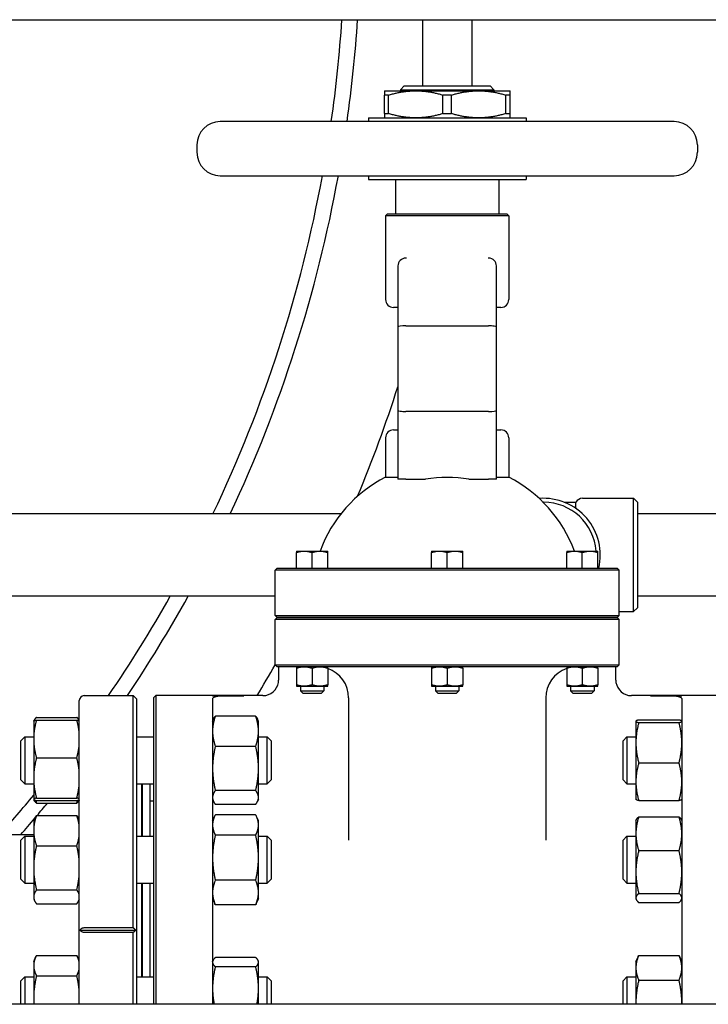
# Model space of a CAD drawing. Header units: inches. Extents: x 5 to 1128, y -85 to 748.
# Tile 575 of 656: x 954 to 965, y 289 to 305. Entities that reach past the tile are written whole.
import ezdxf

# ---------------------------------------------------------------- set-up
doc = ezdxf.new("R2010")
doc.units = ezdxf.units.IN
doc.header["$LTSCALE"] = 32
doc.header["$MEASUREMENT"] = 0
doc.layers.add('Visible (ANSI)', color=7, linetype='Continuous', lineweight=30)

msp = doc.modelspace()

# ---------------------------------------------------------------- linework, layer by layer
at = {"layer": 'Visible (ANSI)'}
for p, q in [((913.72578, 304.60867), (990.72578, 304.60867)), ((960.54708, 304.60867), (960.54708, 303.55011)), ((961.33448, 304.60867), (961.33448, 303.55011)), ((960.25525, 303.55011), (960.19275, 303.48761)), ((960.25525, 303.55011), (961.62631, 303.55011)), ((961.62631, 303.55011), (961.68881, 303.48761)), ((959.93685, 303.47137), (960.43881, 303.47137)), ((960.00485, 303.40318), (959.93685, 303.40318)), ((959.93685, 303.10649), (959.93685, 303.40318)), ((960.00485, 303.10649), (960.00485, 303.40318)), ((960.19275, 303.48761), (961.68881, 303.48761)), ((960.19275, 303.48761), (960.19275, 303.47137)), ((960.43881, 303.47137), (961.44275, 303.47137)), ((961.00879, 303.40318), (960.87278, 303.40318)), ((960.87278, 303.10649), (960.87278, 303.40318)), ((961.00879, 303.10649), (961.00879, 303.40318)), ((961.44275, 303.47137), (961.94472, 303.47137)), ((961.68881, 303.48761), (961.68881, 303.47137)), ((961.94472, 303.40318), (961.87672, 303.40318)), ((961.87672, 303.10649), (961.87672, 303.40318)), ((961.94472, 303.10649), (961.94472, 303.40318)), ((959.68094, 303.0383), (962.20063, 303.0383)), ((959.68094, 303.0383), (959.68094, 302.97924)), ((959.93685, 303.10649), (960.00485, 303.10649)), ((960.87278, 303.10649), (961.00879, 303.10649)), ((961.87672, 303.10649), (961.94472, 303.10649)), ((962.20063, 303.0383), (962.20063, 302.97924)), ((964.56677, 302.97924), (957.3148, 302.97924)), ((956.94078, 302.60522), (956.94078, 302.48711)), ((964.94078, 302.60522), (964.94078, 302.48711)), ((957.3148, 302.1131), (964.56677, 302.1131)), ((959.68094, 302.1131), (959.68094, 302.05404)), ((962.20063, 302.1131), (962.20063, 302.05404)), ((959.68094, 302.05404), (962.20063, 302.05404)), ((960.11401, 302.05404), (960.11401, 301.50286)), ((961.76755, 302.05404), (961.76755, 301.50286)), ((959.98778, 301.50286), (959.95653, 301.47161)), ((961.92503, 301.47161), (959.95653, 301.47161)), ((959.95653, 301.47161), (959.95653, 300.1318)), ((959.98778, 301.50286), (961.89378, 301.50286)), ((961.89378, 301.50286), (961.92503, 301.47161)), ((961.92503, 301.47161), (961.92503, 300.1318)), ((960.15338, 300.6692), (960.15338, 299.69048)), ((960.28785, 300.7942), (960.27838, 300.7942)), ((961.60318, 300.7942), (961.59372, 300.7942)), ((961.72818, 299.69048), (961.72818, 300.6692)), ((960.15338, 300.0068), (960.08153, 300.0068)), ((961.80003, 300.0068), (961.72818, 300.0068)), ((960.15338, 299.69048), (960.15338, 298.36249)), ((960.27838, 299.71252), (961.60318, 299.71252)), ((961.72818, 298.36249), (961.72818, 299.69048)), ((960.15338, 298.36249), (960.15338, 297.25877)), ((961.60318, 298.34045), (960.27838, 298.34045)), ((961.72818, 297.25877), (961.72818, 298.36249)), ((960.08153, 298.04617), (960.15338, 298.04617)), ((961.72818, 298.04617), (961.80003, 298.04617)), ((959.95653, 297.92117), (959.95653, 297.28986)), ((961.92503, 297.92117), (961.92503, 297.28986)), ((959.95653, 297.28986), (960.15338, 297.28986)), ((960.27838, 297.25877), (960.15338, 297.25877)), ((960.27838, 297.25877), (960.59585, 297.25877)), ((961.28572, 297.25877), (961.60318, 297.25877)), ((961.72818, 297.25877), (961.60318, 297.25877)), ((961.72818, 297.28986), (961.92503, 297.28986)), ((962.48078, 296.88992), (962.47426, 296.88992)), ((962.8115, 296.88992), (962.99753, 296.88992)), ((962.99753, 296.79934), (962.99753, 296.88992)), ((963.10578, 296.95242), (963.91828, 296.95242)), ((963.91828, 295.13992), (963.91828, 296.95242)), ((963.98078, 296.88992), (963.91828, 296.95242)), ((963.98078, 296.88992), (963.98078, 295.20242)), ((959.24186, 296.70367), (950.05578, 296.70367)), ((965.75578, 296.70367), (963.98078, 296.70367)), ((958.53133, 296.10857), (958.65633, 296.10857)), ((958.65633, 296.10857), (958.90633, 296.10857)), ((958.90633, 296.10857), (959.03133, 296.10857)), ((960.69078, 296.10857), (960.81578, 296.10857)), ((960.81578, 296.10857), (961.06578, 296.10857)), ((961.06578, 296.10857), (961.19078, 296.10857)), ((962.85023, 296.10857), (962.97523, 296.10857)), ((962.97523, 296.10857), (963.22523, 296.10857)), ((963.22523, 296.10857), (963.35023, 296.10857)), ((958.53133, 295.83357), (958.53133, 296.08624)), ((958.78133, 295.83357), (958.78133, 296.08624)), ((959.03133, 295.83357), (959.03133, 296.08624)), ((960.69078, 295.83357), (960.69078, 296.08624)), ((960.94078, 295.83357), (960.94078, 296.08624)), ((961.19078, 295.83357), (961.19078, 296.08624)), ((962.85023, 295.83357), (962.85023, 296.08624)), ((963.10023, 295.83357), (963.10023, 296.08624)), ((963.35023, 295.83357), (963.35023, 296.08624)), ((958.22203, 295.83357), (958.19078, 295.80232)), ((958.254, 295.80232), (958.19078, 295.80232)), ((958.19078, 295.07742), (958.19078, 295.80232)), ((958.22203, 295.83357), (958.28512, 295.83357)), ((959.80341, 295.80232), (958.254, 295.80232)), ((958.28512, 295.83357), (959.80658, 295.83357)), ((962.07816, 295.80232), (959.80341, 295.80232)), ((959.80658, 295.83357), (962.07499, 295.83357)), ((962.07499, 295.83357), (963.59645, 295.83357)), ((963.62756, 295.80232), (962.07816, 295.80232)), ((963.59645, 295.83357), (963.65953, 295.83357)), ((963.69078, 295.80232), (963.62756, 295.80232)), ((963.65953, 295.83357), (963.69078, 295.80232)), ((963.69078, 295.07742), (963.69078, 295.80232)), ((958.19078, 295.38867), (953.61664, 295.38867)), ((965.75578, 295.38867), (963.98078, 295.38867)), ((963.98078, 295.20242), (963.91828, 295.13992)), ((958.19078, 295.07742), (958.254, 295.07742)), ((958.22203, 295.04617), (958.19078, 295.07742)), ((958.22203, 295.04617), (958.19078, 295.01492)), ((958.254, 295.01492), (958.19078, 295.01492)), ((958.19078, 294.29002), (958.19078, 295.01492)), ((958.22203, 295.04617), (958.28512, 295.04617)), ((958.28512, 295.04617), (958.22203, 295.04617)), ((958.254, 295.07742), (959.80341, 295.07742)), ((959.80341, 295.01492), (958.254, 295.01492)), ((958.28512, 295.04617), (959.80658, 295.04617)), ((959.80658, 295.04617), (958.28512, 295.04617)), ((959.80341, 295.07742), (962.07816, 295.07742)), ((962.07816, 295.01492), (959.80341, 295.01492)), ((959.80658, 295.04617), (962.07499, 295.04617)), ((962.07499, 295.04617), (959.80658, 295.04617)), ((962.07499, 295.04617), (963.59645, 295.04617)), ((963.59645, 295.04617), (962.07499, 295.04617)), ((962.07816, 295.07742), (963.62756, 295.07742)), ((963.62756, 295.01492), (962.07816, 295.01492)), ((963.59645, 295.04617), (963.65953, 295.04617)), ((963.65953, 295.04617), (963.59645, 295.04617)), ((963.62756, 295.07742), (963.69078, 295.07742)), ((963.69078, 295.01492), (963.62756, 295.01492)), ((963.65953, 295.04617), (963.69078, 295.07742)), ((963.65953, 295.04617), (963.69078, 295.01492)), ((963.69078, 295.13992), (963.91828, 295.13992)), ((963.69078, 294.29002), (963.69078, 295.01492)), ((958.19078, 294.29002), (958.254, 294.29002)), ((958.22203, 294.25877), (958.19078, 294.29002)), ((958.28512, 294.25877), (958.22203, 294.25877)), ((958.24578, 294.25877), (958.24578, 294.04617)), ((958.254, 294.29002), (959.80341, 294.29002)), ((959.80658, 294.25877), (958.28512, 294.25877)), ((958.53133, 294.23644), (958.53133, 293.9686)), ((958.78133, 294.23644), (958.78133, 293.9686)), ((959.03133, 294.23644), (959.03133, 293.9686)), ((959.80341, 294.29002), (962.07816, 294.29002)), ((962.07499, 294.25877), (959.80658, 294.25877)), ((960.69078, 294.23644), (960.69078, 293.9686)), ((960.94078, 294.23644), (960.94078, 293.9686)), ((961.19078, 294.23644), (961.19078, 293.9686)), ((963.59645, 294.25877), (962.07499, 294.25877)), ((962.07816, 294.29002), (963.62756, 294.29002)), ((962.85023, 294.23644), (962.85023, 293.9686)), ((963.10023, 294.23644), (963.10023, 293.9686)), ((963.35023, 294.23644), (963.35023, 293.9686)), ((963.65953, 294.25877), (963.59645, 294.25877)), ((963.62756, 294.29002), (963.69078, 294.29002)), ((963.63578, 294.04617), (963.63578, 294.25877)), ((963.65953, 294.25877), (963.69078, 294.29002)), ((958.53133, 293.94627), (958.65633, 293.94627)), ((958.59383, 293.94627), (958.59383, 293.87082)), ((958.65633, 293.94627), (958.90633, 293.94627)), ((958.90633, 293.94627), (959.03133, 293.94627)), ((958.96883, 293.94627), (958.96883, 293.87082)), ((960.69078, 293.94627), (960.81578, 293.94627)), ((960.75328, 293.94627), (960.75328, 293.87082)), ((960.81578, 293.94627), (961.06578, 293.94627)), ((961.06578, 293.94627), (961.19078, 293.94627)), ((961.12828, 293.94627), (961.12828, 293.87082)), ((962.85023, 293.94627), (962.97523, 293.94627)), ((962.91273, 293.94627), (962.91273, 293.87082)), ((962.97523, 293.94627), (963.22523, 293.94627)), ((963.22523, 293.94627), (963.35023, 293.94627)), ((963.28773, 293.94627), (963.28773, 293.87082)), ((955.13952, 293.79617), (955.92299, 293.79617)), ((955.92299, 290.08534), (955.92299, 293.79617)), ((955.98204, 293.73711), (955.92299, 293.79617)), ((956.25328, 293.76492), (956.28453, 293.79617)), ((956.25328, 288.85867), (956.25328, 293.76492)), ((956.28453, 293.79617), (956.28453, 288.85867)), ((957.19078, 293.79617), (956.28453, 293.79617)), ((957.99578, 293.79617), (957.19078, 293.79617)), ((957.19078, 293.79617), (957.19078, 293.79484)), ((957.19078, 293.79484), (957.69078, 293.79484)), ((957.19078, 293.74786), (957.19078, 288.85867)), ((958.59383, 293.87082), (958.96883, 293.87082)), ((958.63108, 293.83357), (958.59383, 293.87082)), ((958.63108, 293.83357), (958.93158, 293.83357)), ((958.93158, 293.83357), (958.96883, 293.87082)), ((959.36598, 293.75877), (959.36598, 291.48374)), ((960.75328, 293.87082), (961.12828, 293.87082)), ((960.79053, 293.83357), (960.75328, 293.87082)), ((960.79053, 293.83357), (961.09103, 293.83357)), ((961.09103, 293.83357), (961.12828, 293.87082)), ((962.51559, 293.75877), (962.51559, 291.48374)), ((962.91273, 293.87082), (963.28773, 293.87082)), ((962.94998, 293.83357), (962.91273, 293.87082)), ((962.94998, 293.83357), (963.25048, 293.83357)), ((963.25048, 293.83357), (963.28773, 293.87082)), ((964.69078, 293.79617), (963.88578, 293.79617)), ((964.19078, 293.79484), (964.69078, 293.79484)), ((965.59703, 293.79617), (964.69078, 293.79617)), ((964.69078, 293.79484), (964.69078, 293.79617)), ((964.69078, 293.74786), (964.69078, 288.85867)), ((955.06078, 288.85867), (955.06078, 293.71743)), ((955.98204, 288.85867), (955.98204, 293.73711)), ((954.37687, 293.44844), (955.0207, 293.44844)), ((957.8797, 293.46824), (957.23587, 293.46824)), ((954.33178, 293.38738), (954.3322, 293.38828)), ((954.33178, 293.38738), (954.33178, 293.10349)), ((954.3322, 293.38828), (954.33821, 293.40115)), ((954.37687, 293.40585), (955.0207, 293.40585)), ((955.06078, 293.3981), (955.05936, 293.40115)), ((957.19078, 293.38738), (957.20575, 293.41946)), ((957.92478, 293.38738), (957.90982, 293.41946)), ((957.92478, 293.22669), (957.92478, 293.38738)), ((963.95678, 293.38738), (963.95729, 293.38846)), ((963.95678, 293.38738), (963.95678, 293.38629)), ((963.95678, 293.38629), (963.95678, 293.04242)), ((964.00187, 293.40756), (964.6457, 293.40756)), ((964.00187, 293.36501), (964.6457, 293.36501)), ((964.69078, 293.38738), (964.69028, 293.38846)), ((954.12828, 293.07488), (954.19078, 293.13738)), ((954.19078, 293.13738), (954.19078, 292.38738)), ((954.19078, 293.13738), (954.33178, 293.13738)), ((955.98204, 293.13738), (956.25328, 293.13738)), ((957.92478, 292.63222), (957.92478, 293.22669)), ((957.92478, 293.13738), (958.06578, 293.13738)), ((958.06578, 292.38738), (958.06578, 293.13738)), ((958.12828, 293.07488), (958.06578, 293.13738)), ((963.75078, 293.07488), (963.81328, 293.13738)), ((963.81328, 293.13738), (963.81328, 292.38738)), ((963.81328, 293.13738), (963.95678, 293.13738)), ((954.12828, 292.44988), (954.12828, 293.07488)), ((954.33178, 293.10349), (954.33178, 292.47939)), ((957.8797, 292.98515), (957.23587, 292.98515)), ((958.12828, 293.07488), (958.12828, 292.44988)), ((963.75078, 292.44988), (963.75078, 293.07488)), ((963.95678, 293.04242), (963.95678, 292.41851)), ((954.37687, 292.80113), (955.0207, 292.80113)), ((964.00187, 292.71983), (964.6457, 292.71983)), ((954.33178, 292.47939), (954.33178, 292.13828)), ((957.92478, 292.1679), (957.92478, 292.63222)), ((954.12828, 292.44988), (954.19078, 292.38738)), ((954.19078, 292.38738), (954.33178, 292.38738)), ((955.98204, 292.38738), (956.25328, 292.38738)), ((956.06078, 291.54626), (956.06078, 292.38738)), ((956.06578, 292.38738), (956.06578, 291.54626)), ((956.18578, 292.38738), (956.18578, 291.54626)), ((957.92478, 292.38738), (958.06578, 292.38738)), ((958.12828, 292.44988), (958.06578, 292.38738)), ((963.75078, 292.44988), (963.81328, 292.38738)), ((963.81328, 292.38738), (963.95678, 292.38738)), ((963.95678, 292.41851), (963.95678, 292.13738)), ((957.8797, 292.27928), (957.23587, 292.27928)), ((957.92478, 292.13738), (957.92478, 292.1679)), ((954.33178, 292.13828), (954.33178, 292.13738)), ((954.33178, 292.13738), (954.3322, 292.13647)), ((954.3322, 292.13647), (954.33821, 292.1236)), ((954.37687, 292.15765), (955.0207, 292.15765)), ((954.37687, 292.1189), (955.0207, 292.1189)), ((954.37687, 292.07631), (955.0207, 292.07631)), ((955.06078, 292.12665), (955.05936, 292.1236)), ((956.19078, 292.10617), (956.19078, 291.54626)), ((956.25328, 292.10617), (956.19078, 292.10617)), ((957.19078, 292.13738), (957.20575, 292.10529)), ((957.8797, 292.05651), (957.23587, 292.05651)), ((957.92478, 292.13738), (957.90982, 292.10529)), ((963.95678, 292.13738), (963.95729, 292.13629)), ((964.00187, 292.11719), (964.6457, 292.11719)), ((964.69078, 292.13738), (964.69028, 292.13629)), ((954.37687, 291.87738), (955.0207, 291.87738)), ((956.06578, 291.98617), (956.06078, 291.98617)), ((956.19078, 291.98617), (956.18578, 291.98617)), ((957.19078, 291.79626), (957.22649, 291.87284)), ((957.8797, 291.89197), (957.23587, 291.89197)), ((957.92478, 291.79626), (957.88907, 291.87284)), ((964.00187, 291.85613), (964.6457, 291.85613)), ((954.33178, 291.79626), (954.34692, 291.82871)), ((954.33178, 291.79626), (954.33178, 291.63629)), ((955.06078, 291.80698), (955.05065, 291.82871)), ((957.92478, 291.72804), (957.92478, 291.79626)), ((957.92478, 291.20375), (957.92478, 291.72804)), ((963.95678, 291.79626), (963.96288, 291.80934)), ((963.95678, 291.79626), (963.95678, 291.58638)), ((964.69078, 291.79626), (964.68468, 291.80934)), ((953.69042, 291.5757), (954.33178, 291.5757)), ((954.12828, 291.48376), (954.19078, 291.54626)), ((954.19078, 291.54626), (954.19078, 290.79626)), ((954.19078, 291.54626), (954.33178, 291.54626)), ((954.33178, 291.63629), (954.33178, 291.04215)), ((955.98204, 291.54626), (956.25328, 291.54626)), ((957.8797, 291.5641), (957.23587, 291.5641)), ((957.92478, 291.54626), (958.06578, 291.54626)), ((958.06578, 290.79626), (958.06578, 291.54626)), ((958.12828, 291.48376), (958.06578, 291.54626)), ((963.75078, 291.48376), (963.81328, 291.54626)), ((963.81328, 291.54626), (963.81328, 290.79626)), ((963.81328, 291.54626), (963.95678, 291.54626)), ((963.95678, 291.58638), (963.95678, 290.97418)), ((954.12828, 290.85876), (954.12828, 291.48376)), ((954.37687, 291.39521), (955.0207, 291.39521)), ((958.12828, 291.48376), (958.12828, 290.85876)), ((963.75078, 290.85876), (963.75078, 291.48376)), ((964.00187, 291.31662), (964.6457, 291.31662)), ((957.92478, 290.64697), (957.92478, 291.20375)), ((954.33178, 291.04215), (954.33178, 290.57711)), ((963.95678, 290.97418), (963.95678, 290.55907)), ((954.12828, 290.85876), (954.19078, 290.79626)), ((954.19078, 290.79626), (954.33178, 290.79626)), ((955.98204, 290.79626), (956.25328, 290.79626)), ((956.06078, 289.29608), (956.06078, 290.79626)), ((956.06578, 290.79626), (956.06578, 289.29608)), ((956.18578, 290.79626), (956.18578, 289.29608)), ((956.19078, 290.79626), (956.19078, 289.29608)), ((957.8797, 290.84339), (957.23587, 290.84339)), ((957.92478, 290.79626), (958.06578, 290.79626)), ((958.12828, 290.85876), (958.06578, 290.79626)), ((963.75078, 290.85876), (963.81328, 290.79626)), ((963.81328, 290.79626), (963.95678, 290.79626)), ((954.37687, 290.68908), (955.0207, 290.68908)), ((957.92478, 290.54626), (957.92478, 290.64697)), ((964.00187, 290.63175), (964.6457, 290.63175)), ((954.33178, 290.57711), (954.33178, 290.54626)), ((954.33178, 290.54626), (954.34692, 290.5138)), ((954.37687, 290.46514), (955.0207, 290.46514)), ((955.06078, 290.53554), (955.05065, 290.5138)), ((957.19078, 290.54626), (957.22649, 290.46968)), ((957.8797, 290.45055), (957.23587, 290.45055)), ((957.92478, 290.54626), (957.88907, 290.46968)), ((963.95678, 290.55907), (963.95678, 290.54626)), ((963.95678, 290.54626), (963.96288, 290.53318)), ((964.00187, 290.48639), (964.6457, 290.48639)), ((964.69078, 290.54626), (964.68468, 290.53318)), ((955.07133, 290.04617), (955.96236, 290.04617)), ((955.13952, 290.08534), (955.92299, 290.08534)), ((955.92299, 290.007), (955.13952, 290.007)), ((955.92299, 288.85867), (955.92299, 290.007)), ((954.33178, 289.54608), (954.36721, 289.62205)), ((954.33178, 289.54608), (954.33178, 289.47834)), ((954.37687, 289.64173), (955.0207, 289.64173)), ((955.06078, 289.5568), (955.03036, 289.62205)), ((957.19078, 289.54608), (957.19732, 289.56009)), ((957.8797, 289.60752), (957.23587, 289.60752)), ((957.92478, 289.54608), (957.91825, 289.56009)), ((957.92478, 289.53238), (957.92478, 289.54608)), ((957.92478, 289.11401), (957.92478, 289.53238)), ((963.95678, 289.54608), (963.99134, 289.62019)), ((963.95678, 289.54608), (963.95678, 289.44298)), ((964.00187, 289.64151), (964.6457, 289.64151)), ((964.69078, 289.54608), (964.65623, 289.62019)), ((954.33178, 289.47834), (954.33178, 288.95464)), ((957.8797, 289.45723), (957.23587, 289.45723)), ((963.95678, 289.44298), (963.95678, 288.88423)), ((954.12828, 289.23358), (954.19078, 289.29608)), ((954.12828, 288.85867), (954.12828, 289.23358)), ((954.19078, 289.29608), (954.19078, 288.85867)), ((954.19078, 289.29608), (954.33178, 289.29608)), ((954.37687, 289.31496), (955.0207, 289.31496)), ((955.98204, 289.29608), (956.25328, 289.29608)), ((957.92478, 289.29608), (958.06578, 289.29608)), ((958.06578, 288.85867), (958.06578, 289.29608)), ((958.12828, 289.23358), (958.06578, 289.29608)), ((958.12828, 289.23358), (958.12828, 288.85867)), ((963.75078, 289.23358), (963.81328, 289.29608)), ((963.75078, 288.85867), (963.75078, 289.23358)), ((963.81328, 289.29608), (963.81328, 288.85867)), ((963.81328, 289.29608), (963.95678, 289.29608)), ((964.00187, 289.24445), (964.6457, 289.24445)), ((957.92478, 288.85867), (957.92478, 289.11401)), ((990.72578, 288.85867), (913.72578, 288.85867)), ((954.33178, 288.95464), (954.33178, 288.85867)), ((963.95678, 288.88423), (963.95678, 288.85867))]:
    msp.add_line(p, q, dxfattribs=at)
for centre, radius, start, end in [((937.55578, 306.04617), 21.75, 351.893807, 356.210448), ((937.55578, 306.04617), 22, 351.986532, 356.253573), ((957.3148, 302.60522), 0.37402, 90, 180), ((964.56677, 302.60522), 0.37402, 0, 90), ((957.3148, 302.48711), 0.37402, 180, 270), ((964.56677, 302.48711), 0.37402, 270, 0), ((937.55578, 306.04617), 21.75, 334.561614, 349.581842), ((937.55578, 306.04617), 22, 334.870913, 349.70153), ((960.27838, 300.6692), 0.125, 90, 180), ((961.60318, 300.6692), 0.125, 0, 90), ((960.08153, 300.1318), 0.125, 180, 270), ((961.80003, 300.1318), 0.125, 270, 0), ((937.55578, 306.04617), 23.75, 337.575378, 342.078281), ((960.08153, 297.92117), 0.125, 90, 180), ((961.80003, 297.92117), 0.125, 0, 90), ((960.94078, 295.36113), 2.16535, 117.035692, 159.807105), ((960.94078, 295.36113), 2.16535, 20.192895, 62.964308), ((962.48078, 296.04617), 0.90625, 346.432464, 94.345071), ((962.48078, 296.04617), 0.84375, 4.241321, 90), ((963.10578, 296.82742), 0.125, 90, 150), ((937.55578, 306.04617), 21.75, 325.721336, 330.659418), ((937.55578, 306.04617), 22, 326.163962, 331.024747), ((937.55578, 306.04617), 23.75, 328.949761, 330.328287), ((958.86598, 293.75877), 0.5, 0, 70.688206), ((963.01559, 293.75877), 0.5, 109.311794, 180), ((957.99578, 294.04617), 0.25, 270, 351.395888), ((963.88578, 294.04617), 0.25, 188.604112, 270), ((955.13952, 293.71743), 0.07874, 90, 180), ((937.55578, 306.04617), 21.75, 318.293959, 320.471703), ((937.55578, 306.04617), 22, 319.90657, 320.5805), ((954.74582, 291.89066), 0.31496, 347.56371, 0), ((937.55578, 306.04617), 22, 318.871595, 319.762844)]:
    msp.add_arc(centre, radius, start, end, dxfattribs=at)
for centre, major_axis, ratio, start_param, end_param in [((960.27838, 299.69048), (0.125, 0), 0.17632698, 1.57079633, 3.14159265), ((961.60318, 299.69048), (0.125, 0), 0.17632698, 0, 1.57079633), ((960.27838, 298.36249), (0.125, 0), 0.17632698, 3.14159265, 4.71238898), ((961.60318, 298.36249), (-0.125, 0), 0.17632698, 1.57079633, 3.14159265), ((960.94078, 295.26678), (-2.14771, 0), 0.93969262, 4.55108575, 4.87369221)]:
    msp.add_ellipse(centre, major_axis=major_axis, ratio=ratio, start_param=start_param, end_param=end_param, dxfattribs=at)
for points, weights in [([(959.93685, 303.47137), (959.93685, 303.47137), (959.93685, 303.40318)], [1, 1.03775343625, 1.0171026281]), ([(960.00485, 303.40318), (960.23389, 303.47137), (960.43881, 303.47137)], [1.0171026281, 1.03775343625, 1]), ([(960.43881, 303.47137), (960.64374, 303.47137), (960.87278, 303.40318)], [1, 1.03775343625, 1.0171026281]), ([(961.00879, 303.40318), (961.23782, 303.47137), (961.44275, 303.47137)], [1.0171026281, 1.03775343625, 1]), ([(961.44275, 303.47137), (961.64768, 303.47137), (961.87672, 303.40318)], [1, 1.03775343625, 1.0171026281]), ([(961.94472, 303.40318), (961.94472, 303.47137), (961.94472, 303.47137)], [1.0171026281, 1.03775343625, 1]), ([(959.93685, 303.10649), (959.93685, 303.0383), (959.93685, 303.0383)], [1.0171026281, 1.03775343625, 1]), ([(960.43881, 303.0383), (960.23389, 303.0383), (960.00485, 303.10649)], [1, 1.03775343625, 1.0171026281]), ([(960.87278, 303.10649), (960.64374, 303.0383), (960.43881, 303.0383)], [1.0171026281, 1.03775343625, 1]), ([(961.44275, 303.0383), (961.23782, 303.0383), (961.00879, 303.10649)], [1, 1.03775343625, 1.0171026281]), ([(961.87672, 303.10649), (961.64768, 303.0383), (961.44275, 303.0383)], [1.0171026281, 1.03775343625, 1]), ([(961.94472, 303.0383), (961.94472, 303.0383), (961.94472, 303.10649)], [1, 1.03775343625, 1.0171026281]), ([(958.53133, 296.10857), (958.53133, 296.10857), (958.53133, 296.08624)], [1, 1.04314139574, 1.01001874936]), ([(958.53133, 296.08624), (958.59832, 296.10857), (958.65633, 296.10857)], [1.01001874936, 1.04314139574, 1]), ([(958.65633, 296.10857), (958.71435, 296.10857), (958.78133, 296.08624)], [1, 1.04314139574, 1.01001874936]), ([(958.78133, 296.08624), (958.84832, 296.10857), (958.90633, 296.10857)], [1.01001874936, 1.04314139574, 1]), ([(958.90633, 296.10857), (958.96435, 296.10857), (959.03133, 296.08624)], [1, 1.04314139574, 1.01001874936]), ([(959.03133, 296.08624), (959.03133, 296.10857), (959.03133, 296.10857)], [1.01001874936, 1.04314139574, 1]), ([(960.69078, 296.10857), (960.69078, 296.10857), (960.69078, 296.08624)], [1, 1.04314139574, 1.01001874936]), ([(960.69078, 296.08624), (960.75777, 296.10857), (960.81578, 296.10857)], [1.01001874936, 1.04314139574, 1]), ([(960.81578, 296.10857), (960.8738, 296.10857), (960.94078, 296.08624)], [1, 1.04314139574, 1.01001874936]), ([(960.94078, 296.08624), (961.00777, 296.10857), (961.06578, 296.10857)], [1.01001874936, 1.04314139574, 1]), ([(961.06578, 296.10857), (961.1238, 296.10857), (961.19078, 296.08624)], [1, 1.04314139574, 1.01001874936]), ([(961.19078, 296.08624), (961.19078, 296.10857), (961.19078, 296.10857)], [1.01001874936, 1.04314139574, 1]), ([(962.85023, 296.10857), (962.85023, 296.10857), (962.85023, 296.08624)], [1, 1.04314139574, 1.01001874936]), ([(962.85023, 296.08624), (962.91722, 296.10857), (962.97523, 296.10857)], [1.01001874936, 1.04314139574, 1]), ([(962.97523, 296.10857), (963.03324, 296.10857), (963.10023, 296.08624)], [1, 1.04314139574, 1.01001874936]), ([(963.10023, 296.08624), (963.16722, 296.10857), (963.22523, 296.10857)], [1.01001874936, 1.04314139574, 1]), ([(963.22523, 296.10857), (963.28324, 296.10857), (963.35023, 296.08624)], [1, 1.04314139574, 1.01001874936]), ([(963.35023, 296.08624), (963.35023, 296.10857), (963.35023, 296.10857)], [1.01001874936, 1.04314139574, 1]), ([(958.53133, 294.25877), (958.53133, 294.25877), (958.53133, 294.23644)], [1, 1.04314139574, 1.01001874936]), ([(958.53133, 294.23644), (958.59832, 294.25877), (958.65633, 294.25877)], [1.01001874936, 1.04314139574, 1]), ([(958.65633, 294.25877), (958.71435, 294.25877), (958.78133, 294.23644)], [1, 1.04314139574, 1.01001874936]), ([(958.78133, 294.23644), (958.84832, 294.25877), (958.90633, 294.25877)], [1.01001874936, 1.04314139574, 1]), ([(958.90633, 294.25877), (958.96435, 294.25877), (959.03133, 294.23644)], [1, 1.04314139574, 1.01001874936]), ([(959.03133, 294.23644), (959.03133, 294.24768), (959.03133, 294.25316)], [1.01001874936, 1.0264275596, 1.02411989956]), ([(960.69078, 294.25877), (960.69078, 294.25877), (960.69078, 294.23644)], [1, 1.04314139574, 1.01001874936]), ([(960.69078, 294.23644), (960.75777, 294.25877), (960.81578, 294.25877)], [1.01001874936, 1.04314139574, 1]), ([(960.81578, 294.25877), (960.8738, 294.25877), (960.94078, 294.23644)], [1, 1.04314139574, 1.01001874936]), ([(960.94078, 294.23644), (961.00777, 294.25877), (961.06578, 294.25877)], [1.01001874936, 1.04314139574, 1]), ([(961.06578, 294.25877), (961.1238, 294.25877), (961.19078, 294.23644)], [1, 1.04314139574, 1.01001874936]), ([(961.19078, 294.23644), (961.19078, 294.25877), (961.19078, 294.25877)], [1.01001874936, 1.04314139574, 1]), ([(962.85023, 294.23644), (962.91722, 294.25877), (962.97523, 294.25877)], [1.01001874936, 1.04314139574, 1]), ([(962.85023, 294.25316), (962.85023, 294.24768), (962.85023, 294.23644)], [1.02411989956, 1.0264275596, 1.01001874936]), ([(962.97523, 294.25877), (963.03324, 294.25877), (963.10023, 294.23644)], [1, 1.04314139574, 1.01001874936]), ([(963.10023, 294.23644), (963.16722, 294.25877), (963.22523, 294.25877)], [1.01001874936, 1.04314139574, 1]), ([(963.22523, 294.25877), (963.28324, 294.25877), (963.35023, 294.23644)], [1, 1.04314139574, 1.01001874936]), ([(963.35023, 294.23644), (963.35023, 294.25877), (963.35023, 294.25877)], [1.01001874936, 1.04314139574, 1]), ([(958.53133, 293.9686), (958.53133, 293.94627), (958.53133, 293.94627)], [1.01001874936, 1.04314139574, 1]), ([(958.65633, 293.94627), (958.59832, 293.94627), (958.53133, 293.9686)], [1, 1.04314139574, 1.01001874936]), ([(958.78133, 293.9686), (958.71435, 293.94627), (958.65633, 293.94627)], [1.01001874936, 1.04314139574, 1]), ([(958.90633, 293.94627), (958.84832, 293.94627), (958.78133, 293.9686)], [1, 1.04314139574, 1.01001874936]), ([(959.03133, 293.9686), (958.96435, 293.94627), (958.90633, 293.94627)], [1.01001874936, 1.04314139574, 1]), ([(959.03133, 293.94627), (959.03133, 293.94627), (959.03133, 293.9686)], [1, 1.04314139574, 1.01001874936]), ([(960.69078, 293.9686), (960.69078, 293.94627), (960.69078, 293.94627)], [1.01001874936, 1.04314139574, 1]), ([(960.81578, 293.94627), (960.75777, 293.94627), (960.69078, 293.9686)], [1, 1.04314139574, 1.01001874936]), ([(960.94078, 293.9686), (960.8738, 293.94627), (960.81578, 293.94627)], [1.01001874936, 1.04314139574, 1]), ([(961.06578, 293.94627), (961.00777, 293.94627), (960.94078, 293.9686)], [1, 1.04314139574, 1.01001874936]), ([(961.19078, 293.9686), (961.1238, 293.94627), (961.06578, 293.94627)], [1.01001874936, 1.04314139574, 1]), ([(961.19078, 293.94627), (961.19078, 293.94627), (961.19078, 293.9686)], [1, 1.04314139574, 1.01001874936]), ([(962.85023, 293.9686), (962.85023, 293.94627), (962.85023, 293.94627)], [1.01001874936, 1.04314139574, 1]), ([(962.97523, 293.94627), (962.91722, 293.94627), (962.85023, 293.9686)], [1, 1.04314139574, 1.01001874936]), ([(963.10023, 293.9686), (963.03324, 293.94627), (962.97523, 293.94627)], [1.01001874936, 1.04314139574, 1]), ([(963.22523, 293.94627), (963.16722, 293.94627), (963.10023, 293.9686)], [1, 1.04314139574, 1.01001874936]), ([(963.35023, 293.9686), (963.28324, 293.94627), (963.22523, 293.94627)], [1.01001874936, 1.04314139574, 1]), ([(963.35023, 293.94627), (963.35023, 293.94627), (963.35023, 293.9686)], [1, 1.04314139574, 1.01001874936]), ([(954.37687, 293.44844), (954.3422, 293.41772), (954.3343, 293.39089)], [1, 1.02892942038, 1.01375847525]), ([(955.06078, 293.39791), (955.05101, 293.42158), (955.0207, 293.44844)], [1.01693131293, 1.02520879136, 1]), ([(957.23587, 293.46824), (957.19078, 293.3388), (957.19078, 293.22669)], [1, 1.0379548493, 1]), ([(957.20575, 293.41946), (957.21659, 293.44271), (957.23587, 293.46824)], [1.01847461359, 1.01588840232, 1]), ([(957.92478, 293.22669), (957.92478, 293.3388), (957.8797, 293.46824)], [1, 1.0379548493, 1]), ([(957.8797, 293.46824), (957.89898, 293.44271), (957.90982, 293.41946)], [1, 1.01588840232, 1.01847461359]), ([(954.37687, 293.40585), (954.33178, 293.24381), (954.33178, 293.10349)], [1, 1.0379548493, 1]), ([(954.3322, 293.38828), (954.33601, 293.39644), (954.37687, 293.40585)], [1.00664623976, 1.03427494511, 1]), ([(955.06078, 293.20091), (955.05101, 293.29689), (955.0207, 293.40585)], [1.01693131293, 1.02520879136, 1]), ([(955.0207, 293.40585), (955.05101, 293.39887), (955.06078, 293.39272)], [1, 1.02520879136, 1.01693131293]), ([(964.00187, 293.40756), (963.95678, 293.39616), (963.95678, 293.38629)], [1, 1.0379548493, 1]), ([(963.95678, 293.38629), (963.95678, 293.37641), (964.00187, 293.36501)], [1, 1.0379548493, 1]), ([(964.00187, 293.36501), (963.95678, 293.19214), (963.95678, 293.04242)], [1, 1.0379548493, 1]), ([(964.69078, 293.38629), (964.69078, 293.39616), (964.6457, 293.40756)], [1, 1.0379548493, 1]), ([(964.6457, 293.36501), (964.69078, 293.37641), (964.69078, 293.38629)], [1, 1.0379548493, 1]), ([(964.69078, 293.04242), (964.69078, 293.19214), (964.6457, 293.36501)], [1, 1.0379548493, 1]), ([(957.19078, 293.22669), (957.19078, 293.11459), (957.23587, 292.98515)], [1, 1.0379548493, 1]), ([(957.8797, 292.98515), (957.92478, 293.11459), (957.92478, 293.22669)], [1, 1.0379548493, 1]), ([(954.33178, 293.10349), (954.33178, 292.96316), (954.37687, 292.80113)], [1, 1.0379548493, 1]), ([(955.0207, 292.80113), (955.05101, 292.91008), (955.06078, 293.00606)], [1, 1.02520879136, 1.01693131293]), ([(957.23587, 292.98515), (957.19078, 292.79601), (957.19078, 292.63222)], [1, 1.0379548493, 1]), ([(957.92478, 292.63222), (957.92478, 292.79601), (957.8797, 292.98515)], [1, 1.0379548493, 1]), ([(963.95678, 293.04242), (963.95678, 292.8927), (964.00187, 292.71983)], [1, 1.0379548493, 1]), ([(964.6457, 292.71983), (964.69078, 292.8927), (964.69078, 293.04242)], [1, 1.0379548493, 1]), ([(954.37687, 292.80113), (954.33178, 292.62871), (954.33178, 292.47939)], [1, 1.0379548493, 1]), ([(955.06078, 292.58306), (955.05101, 292.68519), (955.0207, 292.80113)], [1.01693131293, 1.02520879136, 1]), ([(964.00187, 292.71983), (963.95678, 292.55835), (963.95678, 292.41851)], [1, 1.0379548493, 1]), ([(964.69078, 292.41851), (964.69078, 292.55835), (964.6457, 292.71983)], [1, 1.0379548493, 1]), ([(954.33178, 292.47939), (954.33178, 292.33007), (954.37687, 292.15765)], [1, 1.0379548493, 1]), ([(957.19078, 292.63222), (957.19078, 292.46842), (957.23587, 292.27928)], [1, 1.0379548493, 1]), ([(957.8797, 292.27928), (957.92478, 292.46842), (957.92478, 292.63222)], [1, 1.0379548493, 1]), ([(955.0207, 292.15765), (955.05101, 292.27359), (955.06078, 292.37572)], [1, 1.02520879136, 1.01693131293]), ([(963.95678, 292.41851), (963.95678, 292.27866), (964.00187, 292.11719)], [1, 1.0379548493, 1]), ([(964.6457, 292.11719), (964.69078, 292.27866), (964.69078, 292.41851)], [1, 1.0379548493, 1]), ([(957.23587, 292.27928), (957.19078, 292.21959), (957.19078, 292.1679)], [1, 1.0379548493, 1]), ([(957.19078, 292.1679), (957.19078, 292.1162), (957.23587, 292.05651)], [1, 1.0379548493, 1]), ([(957.92478, 292.1679), (957.92478, 292.21959), (957.8797, 292.27928)], [1, 1.0379548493, 1]), ([(957.8797, 292.05651), (957.92478, 292.1162), (957.92478, 292.1679)], [1, 1.0379548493, 1]), ([(954.37687, 292.15765), (954.33178, 292.14727), (954.33178, 292.13828)], [1, 1.0379548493, 1]), ([(954.33178, 292.13828), (954.33178, 292.12928), (954.37687, 292.1189)], [1, 1.0379548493, 1]), ([(954.37687, 292.07631), (954.34856, 292.1014), (954.33821, 292.1236)], [1, 1.02349908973, 1.01790006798]), ([(954.36345, 292.12221), (954.36953, 292.09973), (954.37687, 292.07631)], [1.01008535, 1.00598709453, 1]), ([(955.06078, 292.14452), (955.05101, 292.15067), (955.0207, 292.15765)], [1.01693131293, 1.02520879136, 1]), ([(955.0207, 292.1189), (955.05101, 292.12588), (955.06078, 292.13203)], [1, 1.02520879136, 1.01693131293]), ([(955.05936, 292.1236), (955.04901, 292.1014), (955.0207, 292.07631)], [1.01790006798, 1.02349908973, 1]), ([(955.0207, 292.07631), (955.02803, 292.09973), (955.03412, 292.12221)], [1, 1.00598709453, 1.01008535]), ([(964.00187, 292.11719), (963.96143, 292.12741), (963.95729, 292.13629)], [1, 1.03391206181, 1.00722433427]), ([(964.69028, 292.13629), (964.68614, 292.12741), (964.6457, 292.11719)], [1.00722433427, 1.03391206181, 1]), ([(954.37687, 291.87738), (954.33178, 291.74818), (954.33178, 291.63629)], [1, 1.0379548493, 1]), ([(954.34692, 291.82871), (954.35773, 291.85191), (954.37687, 291.87738)], [1.01843306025, 1.01576329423, 1]), ([(955.06078, 291.71397), (955.05101, 291.7905), (955.0207, 291.87738)], [1.01693131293, 1.02520879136, 1]), ([(955.0207, 291.87738), (955.03983, 291.85191), (955.05065, 291.82871)], [1, 1.01576329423, 1.01843306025]), ([(957.23587, 291.89197), (957.19078, 291.80412), (957.19078, 291.72804)], [1, 1.0379548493, 1]), ([(957.92478, 291.72804), (957.92478, 291.80412), (957.8797, 291.89197)], [1, 1.0379548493, 1]), ([(964.00187, 291.85613), (963.95678, 291.71157), (963.95678, 291.58638)], [1, 1.0379548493, 1]), ([(963.96288, 291.80934), (963.97312, 291.83129), (964.00187, 291.85613)], [1.01771443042, 1.02387317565, 1]), ([(964.6457, 291.85613), (964.67445, 291.83129), (964.68468, 291.80934)], [1, 1.02387317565, 1.01771443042]), ([(964.69078, 291.58638), (964.69078, 291.71157), (964.6457, 291.85613)], [1, 1.0379548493, 1]), ([(957.19078, 291.72804), (957.19078, 291.65196), (957.23587, 291.5641)], [1, 1.0379548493, 1]), ([(957.8797, 291.5641), (957.92478, 291.65196), (957.92478, 291.72804)], [1, 1.0379548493, 1]), ([(954.33178, 291.63629), (954.33178, 291.5244), (954.37687, 291.39521)], [1, 1.0379548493, 1]), ([(955.0207, 291.39521), (955.05101, 291.48208), (955.06078, 291.55861)], [1, 1.02520879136, 1.01693131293]), ([(957.23587, 291.5641), (957.19078, 291.37099), (957.19078, 291.20375)], [1, 1.0379548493, 1]), ([(957.92478, 291.20375), (957.92478, 291.37099), (957.8797, 291.5641)], [1, 1.0379548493, 1]), ([(963.95678, 291.58638), (963.95678, 291.46118), (964.00187, 291.31662)], [1, 1.0379548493, 1]), ([(964.6457, 291.31662), (964.69078, 291.46118), (964.69078, 291.58638)], [1, 1.0379548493, 1]), ([(954.37687, 291.39521), (954.33178, 291.206), (954.33178, 291.04215)], [1, 1.0379548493, 1]), ([(955.06078, 291.1559), (955.05101, 291.26798), (955.0207, 291.39521)], [1.01693131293, 1.02520879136, 1]), ([(964.00187, 291.31662), (963.95678, 291.13311), (963.95678, 290.97418)], [1, 1.0379548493, 1]), ([(964.69078, 290.97418), (964.69078, 291.13311), (964.6457, 291.31662)], [1, 1.0379548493, 1]), ([(957.19078, 291.20375), (957.19078, 291.03651), (957.23587, 290.84339)], [1, 1.0379548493, 1]), ([(957.8797, 290.84339), (957.92478, 291.03651), (957.92478, 291.20375)], [1, 1.0379548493, 1]), ([(954.33178, 291.04215), (954.33178, 290.87829), (954.37687, 290.68908)], [1, 1.0379548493, 1]), ([(955.0207, 290.68908), (955.05101, 290.81631), (955.06078, 290.92839)], [1, 1.02520879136, 1.01693131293]), ([(963.95678, 290.97418), (963.95678, 290.81526), (964.00187, 290.63175)], [1, 1.0379548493, 1]), ([(964.6457, 290.63175), (964.69078, 290.81526), (964.69078, 290.97418)], [1, 1.0379548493, 1]), ([(957.23587, 290.84339), (957.19078, 290.73813), (957.19078, 290.64697)], [1, 1.0379548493, 1]), ([(957.92478, 290.64697), (957.92478, 290.73813), (957.8797, 290.84339)], [1, 1.0379548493, 1]), ([(954.37687, 290.68908), (954.33178, 290.62908), (954.33178, 290.57711)], [1, 1.0379548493, 1]), ([(955.06078, 290.61319), (955.05101, 290.64873), (955.0207, 290.68908)], [1.01693131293, 1.02520879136, 1]), ([(957.19078, 290.64697), (957.19078, 290.55581), (957.23587, 290.45055)], [1, 1.0379548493, 1]), ([(957.8797, 290.45055), (957.92478, 290.55581), (957.92478, 290.64697)], [1, 1.0379548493, 1]), ([(964.00187, 290.63175), (963.95678, 290.5928), (963.95678, 290.55907)], [1, 1.0379548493, 1]), ([(964.69078, 290.55907), (964.69078, 290.5928), (964.6457, 290.63175)], [1, 1.0379548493, 1]), ([(954.33178, 290.57711), (954.33178, 290.52514), (954.37687, 290.46514)], [1, 1.0379548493, 1]), ([(955.0207, 290.46514), (955.05101, 290.50549), (955.06078, 290.54103)], [1, 1.02520879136, 1.01693131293]), ([(957.23587, 290.45055), (957.23089, 290.46025), (957.22649, 290.46968)], [1, 1.00405436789, 1.00724255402]), ([(957.88907, 290.46968), (957.88468, 290.46025), (957.8797, 290.45055)], [1.00724255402, 1.00405436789, 1]), ([(963.95678, 290.55907), (963.95678, 290.52534), (964.00187, 290.48639)], [1, 1.0379548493, 1]), ([(964.6457, 290.48639), (964.69078, 290.52534), (964.69078, 290.55907)], [1, 1.0379548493, 1]), ([(955.92299, 290.08534), (955.94288, 290.06565), (955.96236, 290.04617)], [1, 1.00004155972, 1.00002799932]), ([(955.96236, 290.04617), (955.94288, 290.02669), (955.92299, 290.007)], [1.00002799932, 1.00004155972, 1]), ([(954.37687, 289.64173), (954.33178, 289.55417), (954.33178, 289.47834)], [1, 1.0379548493, 1]), ([(955.06078, 289.53099), (955.05101, 289.58285), (955.0207, 289.64173)], [1.01693131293, 1.02520879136, 1]), ([(957.23587, 289.60752), (957.19078, 289.56725), (957.19078, 289.53238)], [1, 1.0379548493, 1]), ([(957.19078, 289.53238), (957.19078, 289.4975), (957.23587, 289.45723)], [1, 1.0379548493, 1]), ([(957.92478, 289.53238), (957.92478, 289.56725), (957.8797, 289.60752)], [1, 1.0379548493, 1]), ([(957.8797, 289.45723), (957.92478, 289.4975), (957.92478, 289.53238)], [1, 1.0379548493, 1]), ([(964.00187, 289.64151), (963.95678, 289.53512), (963.95678, 289.44298)], [1, 1.0379548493, 1]), ([(963.99134, 289.62019), (963.99623, 289.63068), (964.00187, 289.64151)], [1.00807367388, 1.00459253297, 1]), ([(964.6457, 289.64151), (964.65133, 289.63068), (964.65623, 289.62019)], [1, 1.00459253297, 1.00807367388]), ([(964.69078, 289.44298), (964.69078, 289.53512), (964.6457, 289.64151)], [1, 1.0379548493, 1]), ([(954.33178, 289.47834), (954.33178, 289.40252), (954.37687, 289.31496)], [1, 1.0379548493, 1]), ([(955.0207, 289.31496), (955.05101, 289.37384), (955.06078, 289.4257)], [1, 1.02520879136, 1.01693131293]), ([(957.23587, 289.45723), (957.19078, 289.2733), (957.19078, 289.11401)], [1, 1.0379548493, 1]), ([(957.92478, 289.11401), (957.92478, 289.2733), (957.8797, 289.45723)], [1, 1.0379548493, 1]), ([(963.95678, 289.44298), (963.95678, 289.35084), (964.00187, 289.24445)], [1, 1.0379548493, 1]), ([(964.6457, 289.24445), (964.69078, 289.35084), (964.69078, 289.44298)], [1, 1.0379548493, 1]), ([(954.37687, 289.31496), (954.33178, 289.12187), (954.33178, 288.95464)], [1, 1.0379548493, 1]), ([(955.06078, 289.07074), (955.05101, 289.18512), (955.0207, 289.31496)], [1.01693131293, 1.02520879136, 1]), ([(964.00187, 289.24445), (963.95678, 289.05141), (963.95678, 288.88423)], [1, 1.0379548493, 1]), ([(964.69078, 288.88423), (964.69078, 289.05141), (964.6457, 289.24445)], [1, 1.0379548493, 1]), ([(957.19078, 289.11401), (957.19078, 288.99174), (957.21653, 288.85867)], [1, 1.02887864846, 1.01381159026]), ([(957.89904, 288.85867), (957.92478, 288.99174), (957.92478, 289.11401)], [1.01381159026, 1.02887864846, 1]), ([(954.33178, 288.95464), (954.33178, 288.90693), (954.33521, 288.85867)], [1, 1.0105412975, 1.0152272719]), ([(963.95678, 288.88423), (963.95678, 288.87146), (963.95703, 288.85867)], [1, 1.00280225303, 1.00519071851]), ([(964.69054, 288.85867), (964.69078, 288.87146), (964.69078, 288.88423)], [1.00519071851, 1.00280225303, 1])]:
    msp.add_rational_spline(points, weights, degree=2, dxfattribs=at)
for points in [[(962.99753, 296.79934), (962.99753, 296.7968), (962.99707, 296.79422), (962.99614, 296.79162)], [(958.24297, 294.00877), (958.24477, 294.02107), (958.24574, 294.03367), (958.24578, 294.04617)], [(963.63578, 294.04617), (963.63582, 294.03367), (963.63681, 294.02107), (963.6386, 294.00877)]]:
    msp.add_open_spline(points, degree=3, dxfattribs=at)
for points, knots in [([(957.69078, 293.79484), (957.62802, 293.79484), (957.56107, 293.79457), (957.43792, 293.79269), (957.38173, 293.79099), (957.29272, 293.78514), (957.25415, 293.78056), (957.20319, 293.76702), (957.19078, 293.75797), (957.19078, 293.74786)], [0, 0, 0, 0, 0.47828384, 0.47828384, 0.95656768, 0.95656768, 1.43809122, 1.43809122, 1.91961477, 1.91961477, 1.91961477, 1.91961477]), ([(964.69078, 293.74786), (964.69078, 293.75797), (964.67838, 293.76702), (964.62742, 293.78056), (964.58884, 293.78514), (964.49983, 293.79099), (964.44364, 293.79269), (964.3205, 293.79457), (964.25355, 293.79484), (964.19078, 293.79484)], [1.93811812, 1.93811812, 1.93811812, 1.93811812, 2.41964166, 2.41964166, 2.90116521, 2.90116521, 3.37944905, 3.37944905, 3.85773289, 3.85773289, 3.85773289, 3.85773289]), ([(955.07133, 290.04617), (955.07542, 290.05324), (955.08129, 290.06046), (955.09427, 290.07174), (955.10372, 290.07749), (955.12075, 290.08353), (955.13085, 290.08534), (955.13952, 290.08534)], [-0.222829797, -0.222829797, -0.222829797, -0.222829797, -0.145221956, -0.145221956, -0.066112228, -0.066112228, 0, 0, 0, 0]), ([(955.13952, 290.007), (955.13085, 290.007), (955.12075, 290.00881), (955.10372, 290.01485), (955.09427, 290.0206), (955.08129, 290.03188), (955.07542, 290.03909), (955.07133, 290.04617)], [0, 0, 0, 0, 0.066112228, 0.066112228, 0.145221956, 0.145221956, 0.222829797, 0.222829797, 0.222829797, 0.222829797])]:
    msp.add_open_spline(points, degree=3, knots=knots, dxfattribs=at)

doc.saveas('drawing.dxf')
